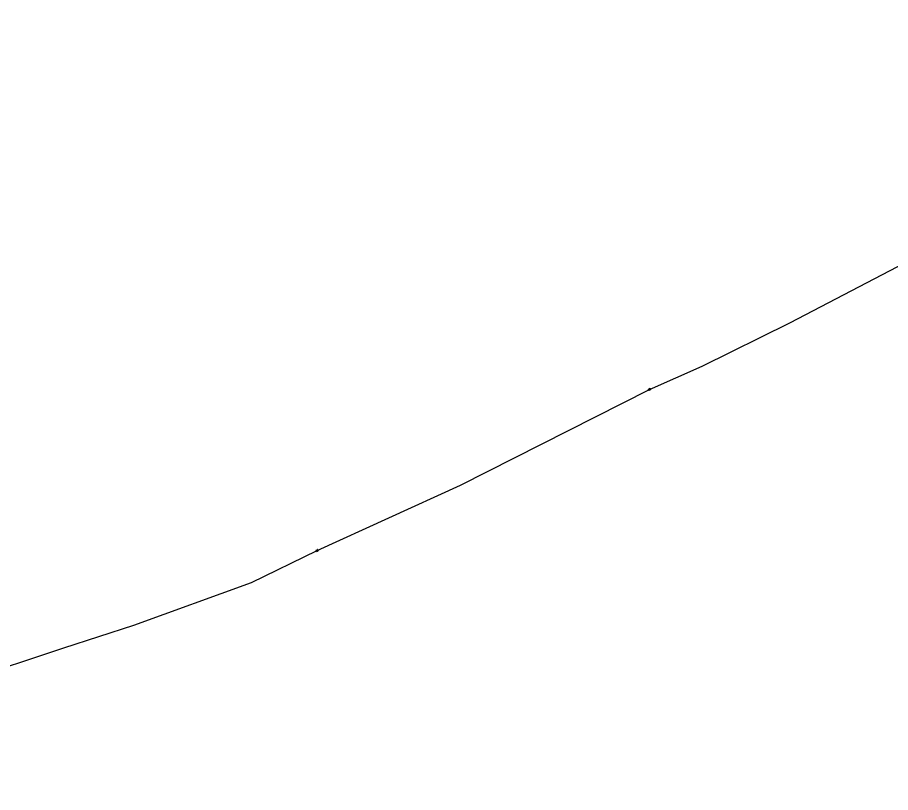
# Model space of a CAD drawing. Extents: x 1614474 to 1865144, y 1098877 to 1212550.
# Drawn here: x 1749415 to 1752886, y 1165971 to 1169052 of the extents above; entities that cross this region are included whole.
import ezdxf

# ---------------------------------------------------------------- set-up
doc = ezdxf.new("R2010")
doc.units = 0
doc.layers.add('BFUSER_DUCTENCLOSURE', color=7, linetype='Continuous')
doc.layers.add('BFUSER_FIBERSPAN', color=7, linetype='Continuous')

msp = doc.modelspace()

# ---------------------------------------------------------------- linework, layer by layer
at = {"layer": 'BFUSER_DUCTENCLOSURE'}
for p, q in [((1751926.7, 1167575.9), (1751928.8, 1167571.9)), ((1750605.5, 1166935.2), (1750607.5, 1166931.2))]:
    msp.add_line(p, q, dxfattribs=at)
for points in [[(1751925.2, 1167570.3), (1751923.3, 1167573.8)], [(1751923.5, 1167574.5), (1751929.7, 1167577.8)], [(1751925.3, 1167570.5), (1751923.6, 1167573.8)], [(1751923.8, 1167574.4), (1751929.7, 1167577.5)], [(1751932, 1167573.3), (1751925.8, 1167570.1)], [(1751925.9, 1167570.4), (1751931.8, 1167573.5)], [(1751930.3, 1167577.3), (1751932, 1167574)], [(1751930.4, 1167577.6), (1751932.3, 1167574)], [(1750603.7, 1166929.7), (1750602, 1166933.3)], [(1750602.3, 1166934), (1750608.6, 1166937)], [(1750603.9, 1166929.9), (1750602.3, 1166933.3)], [(1750602.5, 1166933.8), (1750608.6, 1166936.7)], [(1750609.1, 1166936.5), (1750610.7, 1166933.1)], [(1750609.3, 1166936.7), (1750611, 1166933.1)], [(1750604.4, 1166929.7), (1750610.5, 1166932.6)], [(1750610.7, 1166932.4), (1750604.4, 1166929.4)]]:
    msp.add_lwpolyline(points, dxfattribs=at)
for centre, radius, start, end in [((1751923.8, 1167574.1), 0.5, 117.7663, 207.7663), ((1751923.9, 1167574), 0.4, 117.7663, 207.7663), ((1751925.6, 1167570.5), 0.5, 207.7663, 297.7663), ((1751925.7, 1167570.7), 0.4, 207.7663, 297.7663), ((1751929.9, 1167577.3), 0.5, 27.7663, 117.7663), ((1751929.9, 1167577.1), 0.4, 27.7663, 117.7663), ((1751931.6, 1167573.9), 0.4, 297.7663, 27.7663), ((1751931.8, 1167573.8), 0.5, 297.7663, 27.7663), ((1750602.5, 1166933.5), 0.5, 115.3828, 205.3828), ((1750602.7, 1166933.4), 0.4, 115.3828, 205.3828), ((1750608.8, 1166936.5), 0.5, 25.3828, 115.3828), ((1750608.7, 1166936.3), 0.4, 25.3828, 115.3828), ((1750610.3, 1166933), 0.4, 295.3828, 25.3828), ((1750610.5, 1166932.9), 0.5, 295.3828, 25.3828), ((1750604.2, 1166929.9), 0.5, 205.3828, 295.3828), ((1750604.2, 1166930.1), 0.4, 205.3828, 295.3828)]:
    msp.add_arc(centre, radius, start, end, dxfattribs=at)
at = {"layer": 'BFUSER_FIBERSPAN'}
msp.add_lwpolyline([(1747588.1, 1165971), (1748125.1, 1166122.1), (1748532.8, 1166240.8), (1748700, 1166285), (1749016, 1166358.4), (1749207.4, 1166416.9), (1749600, 1166545.9), (1749877.2, 1166636.6), (1750346.2, 1166806.3), (1750606.7, 1166933.2), (1751176.7, 1167193.4), (1751927.4, 1167573.2), (1752137.1, 1167665.8), (1752485.1, 1167837.4), (1753310.6, 1168268.6), (1754962, 1169051.9)], dxfattribs=at)

doc.saveas('drawing.dxf')
